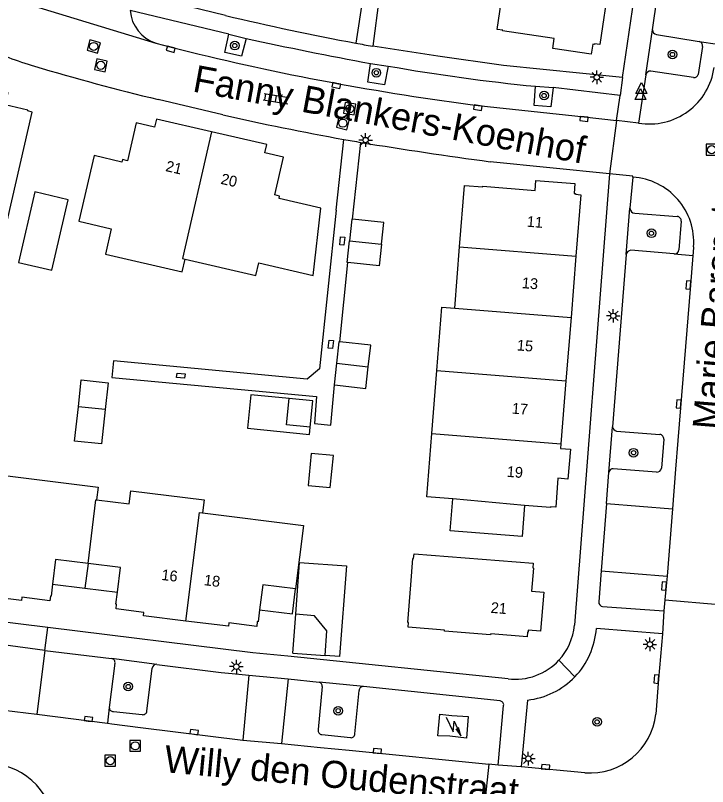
# Model space of a CAD drawing. Extents: x 131000 to 133013, y 393000 to 396501.
# Drawn here: x 132714.9 to 132779, y 394569.4 to 394640.8 of the extents above; entities that cross this region are included whole.
import ezdxf

# ---------------------------------------------------------------- set-up
doc = ezdxf.new("R2010")
doc.units = 0
for name, color, linetype in [('gg-afsc-hekwerk', 7, 'Continuous'), ('gg-anno-huisnummerreeks BGT', 7, 'Continuous'), ('gg-anno-openbare ruimte label', 7, 'Continuous'), ('gg-bbg-bijgebouw', 7, 'Continuous'), ('gg-bbg-gedigitaliseerde bijgebouw', 7, 'Continuous'), ('gg-bbg-hoofdgebouw', 7, 'Continuous'), ('gg-bbg-lage trafo', 7, 'Continuous'), ('gg-bbg-luifel en loopbrug', 7, 'Continuous'), ('gg-bbg-tussenscheiding', 7, 'Continuous'), ('gg-knt-verharding', 7, 'Continuous'), ('gg-knt-verharding nz', 7, 'Continuous'), ('gt-grn-weggrens', 7, 'Continuous'), ('gt-symb-boom', 7, 'Continuous'), ('gt-symb-klinker verharding', 7, 'Continuous'), ('gt-symb-kolk', 7, 'Continuous'), ('gt-symb-kolk center center', 7, 'Continuous'), ('gt-symb-lichtmast', 7, 'Continuous'), ('gt-symb-rioolschacht', 7, 'Continuous'), ('gt-symb-trafo symbool', 7, 'Continuous'), ('gt-symb-waterafsluiter', 7, 'Continuous')]:
    doc.layers.add(name, color=color, linetype=linetype)

# ---------------------------------------------------------------- blocks, each defined once
blk = doc.blocks.new('gt0-RS')
at = {"layer": 'gt-symb-rioolschacht'}
blk.add_lwpolyline([(-0.5, -0.5), (0.5, -0.5), (0.5, 0.5), (-0.5, 0.5)], close=True, dxfattribs=at)
blk.add_circle((0, 0), 0.375, dxfattribs=at)
blk = doc.blocks.new('gt0-KOLK')
at = {"layer": 'gt-symb-kolk'}
blk.add_lwpolyline([(0, 0), (0.375, 0), (0.375, 0.4), (-0.375, 0.4), (-0.375, 0), (0, 0)], dxfattribs=at)
blk = doc.blocks.new('gt0-BOOM')
at = {"layer": 'gt-symb-boom'}
for radius in [0.4, 0.2]:
    blk.add_circle((0, 0), radius, dxfattribs=at)
blk = doc.blocks.new('gt0-WAFSL')
at = {"layer": 'gt-symb-waterafsluiter'}
for p, q in [((-0.5, -0.333), (0, 0.667)), ((0, 0.667), (0.5, -0.333)), ((0.5, -0.333), (-0.5, -0.333))]:
    blk.add_line(p, q, dxfattribs=at)
blk = doc.blocks.new('gt0-LMAST')
at = {"layer": 'gt-symb-lichtmast'}
for p, q in [((-0.182, 0.173), (-0.447, 0.438)), ((-0.005, 0.246), (-0.005, 0.621)), ((0.172, 0.173), (0.437, 0.438)), ((-0.255, -0.004), (-0.63, -0.004)), ((-0.182, -0.181), (-0.447, -0.446)), ((-0.005, -0.254), (-0.005, -0.629)), ((0.437, -0.446), (0.172, -0.181)), ((0.245, -0.004), (0.62, -0.004))]:
    blk.add_line(p, q, dxfattribs=at)
blk.add_circle((-0.005, -0.004), 0.25, dxfattribs=at)
blk = doc.blocks.new('gt0-KOLKCC')
at = {"layer": 'gt-symb-kolk center center'}
blk.add_lwpolyline([(-0.375, 0.2), (0.375, 0.2), (0.375, -0.2), (-0.375, -0.2)], close=True, dxfattribs=at)
blk = doc.blocks.new('gt0-KL1')
at = {"layer": 'gt-symb-klinker verharding'}
for p, q in [((-1.15, 0.3), (1.15, 0.3)), ((-1, -0.3), (-1, 0.3)), ((-0.5, 0.3), (-0.5, 0.45)), ((0, -0.3), (0, 0.3)), ((0.5, 0.3), (0.5, 0.45)), ((1, -0.3), (1, 0.3)), ((-1.15, -0.3), (1.15, -0.3)), ((-0.5, -0.45), (-0.5, -0.3)), ((0.5, -0.45), (0.5, -0.3))]:
    blk.add_line(p, q, dxfattribs=at)
blk = doc.blocks.new('gt0-HSP')
at = {"layer": 'gt-symb-trafo symbool'}
for points in [[(0.771, 0.746), (-0.529, -0.004), (0.471, -0.004), (-0.829, -0.754)], [(-0.217, -0.24), (-0.829, -0.754), (-0.077, -0.48)]]:
    blk.add_lwpolyline(points, dxfattribs=at)

msp = doc.modelspace()

# ---------------------------------------------------------------- linework, layer by layer
at = {"layer": 'gg-afsc-hekwerk'}
for p, q in [((132748.916, 394645.045), (132747.974, 394637.925)), ((132746.099, 394621.918), (132746.873, 394629.023)), ((132744.917, 394610.57), (132745.684, 394617.916)), ((132760.493, 394579.381), (132740.132, 394581.476))]:
    msp.add_line(p, q, dxfattribs=at)
msp.add_lwpolyline([(132744.577, 394622.755), (132743.041, 394608.068), (132741.911, 394607.102), (132724.002, 394608.818), (132723.844, 394607.28), (132742.765, 394605.524), (132742.578, 394603.012), (132744.09, 394602.847), (132744.45, 394606.58)], dxfattribs=at)
msp.add_arc((132813.043, 395030.847), 407.235, 260.64885, 262.35187, dxfattribs=at)
at = {"layer": 'gg-bbg-bijgebouw'}
msp.add_line((132742.192, 394602.663), (132742.431, 394605.107), dxfattribs=at)
for points in [[(132715.198, 394617.925), (132718.283, 394617.189), (132719.805, 394623.72), (132716.72, 394624.456), (132715.198, 394617.925)], [(132746.099, 394621.918), (132746.03, 394621.925), (132745.816, 394619.925)], [(132748.776, 394619.616), (132748.99, 394621.616), (132746.099, 394621.918)], [(132745.684, 394617.916), (132745.601, 394617.925), (132745.816, 394619.925)], [(132748.776, 394619.616), (132748.561, 394617.615), (132745.684, 394617.916)], [(132744.917, 394610.57), (132744.835, 394610.579), (132744.617, 394608.583)], [(132747.567, 394608.259), (132747.788, 394610.256), (132744.917, 394610.57)], [(132744.617, 394608.583), (132744.399, 394606.586), (132744.45, 394606.58)], [(132744.45, 394606.58), (132747.346, 394606.261), (132747.567, 394608.259)], [(132741.99, 394597.282), (132744.045, 394597.08), (132744.338, 394600.039), (132742.283, 394600.241), (132741.99, 394597.282)]]:
    msp.add_lwpolyline(points, dxfattribs=at)
at = {"layer": 'gg-bbg-gedigitaliseerde bijgebouw'}
for p, q in [((132742.431, 394605.107), (132740.245, 394605.324)), ((132723.226, 394604.296), (132720.741, 394604.569)), ((132740.573, 394581.767), (132740.847, 394585.357)), ((132740.573, 394581.767), (132743.564, 394581.539))]:
    msp.add_line(p, q, dxfattribs=at)
for points in [[(132720.741, 394604.569), (132721.014, 394607.054), (132723.499, 394606.782), (132723.226, 394604.296)], [(132742.192, 394602.663), (132740.003, 394602.88), (132740.245, 394605.324)], [(132743.564, 394581.539), (132743.739, 394583.832), (132742.592, 394585.224), (132740.847, 394585.357)]]:
    msp.add_lwpolyline(points, dxfattribs=at)
at = {"layer": 'gg-bbg-hoofdgebouw'}
for p, q in [((132756.017, 394619.358), (132756.469, 394625.041)), ((132755.565, 394613.674), (132756.017, 394619.358)), ((132766.775, 394618.502), (132766.321, 394612.819)), ((132766.321, 394612.819), (132765.854, 394606.972)), ((132753.43, 394602.075), (132753.895, 394607.923)), ((132765.854, 394606.972), (132765.387, 394601.124)), ((132752.966, 394596.228), (132753.43, 394602.075)), ((132755.392, 394596.035), (132752.966, 394596.228))]:
    msp.add_line(p, q, dxfattribs=at)
for points in [[(132769.816, 394643.725), (132768.982, 394638.079), (132768.497, 394638.15), (132768.487, 394638.081), (132768.328, 394638.104), (132768.194, 394637.194), (132764.626, 394637.724), (132764.761, 394638.634), (132759.988, 394639.343), (132759.998, 394639.412), (132759.503, 394639.485), (132760.33, 394645.118)], [(132709.837, 394633.392), (132709.067, 394630.107), (132708.97, 394630.13), (132707.993, 394625.96), (132708.09, 394625.938), (132706.774, 394620.32), (132707.189, 394620.228), (132707.175, 394620.169), (132712.97, 394618.808), (132712.991, 394618.876), (132713.429, 394618.76), (132716.473, 394631.835), (132716.055, 394631.932), (132716.07, 394632), (132713.962, 394632.495), (132714.234, 394633.619), (132710.713, 394634.431), (132710.454, 394633.311), (132710.279, 394633.351), (132710.265, 394633.293), (132709.837, 394633.392)], [(132733.071, 394630.002), (132727.969, 394631.182), (132727.794, 394630.432), (132726.09, 394630.828), (132725.272, 394627.317), (132724.826, 394627.426), (132724.766, 394627.204), (132722.215, 394627.813), (132720.796, 394621.734), (132723.789, 394621.034), (132723.237, 394618.69), (132730.338, 394617.054), (132730.607, 394618.223)], [(132730.607, 394618.223), (132737.171, 394616.696), (132737.443, 394617.865), (132742.473, 394616.706), (132743.181, 394622.95), (132739.31, 394623.841), (132739.359, 394624.055), (132738.912, 394624.158), (132739.718, 394627.66), (132737.998, 394628.073), (132738.172, 394628.823), (132733.071, 394630.002)], [(132756.469, 394625.041), (132758.156, 394624.905), (132758.161, 394624.975), (132763.002, 394624.585), (132763.076, 394625.503), (132766.679, 394625.213), (132766.605, 394624.295), (132766.745, 394624.283), (132766.74, 394624.223), (132767.229, 394624.184), (132766.775, 394618.502)], [(132753.895, 394607.923), (132754.359, 394613.77), (132755.565, 394613.674)], [(132765.387, 394601.124), (132765.353, 394600.704), (132766.272, 394600.63), (132766.037, 394597.861), (132765.11, 394597.94), (132764.913, 394595.266), (132764.424, 394595.302), (132764.419, 394595.232), (132762.026, 394595.425)], [(132712.933, 394598.336), (132722.58, 394597.129), (132722.431, 394595.938)], [(132722.431, 394595.938), (132725.428, 394595.569), (132725.592, 394596.773), (132732.368, 394595.935), (132732.219, 394594.734)], [(132762.026, 394595.425), (132761.794, 394592.555), (132755.151, 394593.091), (132755.392, 394596.035)], [(132732.219, 394594.734), (132741.571, 394593.584), (132740.84, 394587.712)], [(132751.257, 394584.171), (132751.291, 394584.585), (132751.221, 394584.59), (132751.507, 394588.091), (132751.692, 394590.521), (132751.761, 394590.516), (132751.813, 394590.951)], [(132751.813, 394590.951), (132762.814, 394590.081), (132762.773, 394589.641), (132762.85, 394589.638), (132762.669, 394587.499), (132763.817, 394587.396), (132763.512, 394583.788), (132762.366, 394583.884), (132762.351, 394583.695), (132762.291, 394583.7), (132762.256, 394583.272), (132758.891, 394583.547), (132758.884, 394583.457), (132754.614, 394583.806), (132754.621, 394583.896), (132751.257, 394584.171)], [(132721.637, 394590.065), (132718.64, 394590.435), (132718.356, 394588.14)], [(132724.351, 394587.4), (132724.634, 394589.694), (132721.637, 394590.065)], [(132718.356, 394588.14), (132718.219, 394587.028), (132718.15, 394587.037), (132718.095, 394586.61), (132715.503, 394586.943), (132715.479, 394586.631), (132711.534, 394587.113)], [(132740.84, 394587.712), (132737.801, 394588.068), (132737.507, 394585.774)], [(132730.694, 394584.729), (132726.761, 394585.215), (132726.8, 394585.532), (132724.23, 394585.852), (132724.283, 394586.278), (132724.213, 394586.287), (132724.351, 394587.4)], [(132737.507, 394585.774), (132737.365, 394584.67), (132737.296, 394584.679), (132737.252, 394584.234), (132734.664, 394584.556), (132734.627, 394584.243), (132730.694, 394584.729)]]:
    msp.add_lwpolyline(points, dxfattribs=at)
at = {"layer": 'gg-bbg-lage trafo'}
msp.add_lwpolyline([(132754.191, 394576.127), (132755.284, 394575.988), (132756.812, 394575.892), (132756.642, 394573.906), (132755.111, 394574.066), (132754.008, 394574.119), (132754.191, 394576.127)], dxfattribs=at)
at = {"layer": 'gg-bbg-luifel en loopbrug'}
for p, q in [((132721.637, 394590.065), (132721.353, 394587.77)), ((132740.847, 394585.357), (132741.213, 394590.163)), ((132718.356, 394588.14), (132721.353, 394587.77)), ((132721.353, 394587.77), (132724.351, 394587.4))]:
    msp.add_line(p, q, dxfattribs=at)
for points in [[(132740.245, 394605.324), (132736.706, 394605.675), (132736.402, 394602.574), (132742.128, 394602.005), (132742.192, 394602.663)], [(132723.226, 394604.296), (132722.878, 394601.115), (132720.393, 394601.388), (132720.741, 394604.569)], [(132741.213, 394590.163), (132745.544, 394589.833), (132744.904, 394581.437), (132743.564, 394581.539)], [(132737.507, 394585.774), (132740.554, 394585.398), (132740.84, 394587.712)]]:
    msp.add_lwpolyline(points, dxfattribs=at)
at = {"layer": 'gg-bbg-tussenscheiding'}
for p, q in [((132745.816, 394619.925), (132748.776, 394619.616)), ((132756.017, 394619.358), (132766.775, 394618.502)), ((132755.565, 394613.674), (132766.321, 394612.819)), ((132744.617, 394608.583), (132747.567, 394608.259)), ((132753.895, 394607.923), (132765.854, 394606.972)), ((132753.43, 394602.075), (132765.387, 394601.124)), ((132762.026, 394595.425), (132755.392, 394596.035))]:
    msp.add_line(p, q, dxfattribs=at)
for points in [[(132733.071, 394630.002), (132730.36, 394618.28), (132730.607, 394618.223)], [(132721.637, 394590.065), (132722.364, 394595.946), (132722.431, 394595.938)], [(132730.694, 394584.729), (132731.935, 394594.769), (132732.219, 394594.734)]]:
    msp.add_lwpolyline(points, dxfattribs=at)
at = {"layer": 'gg-knt-verharding'}
for p, q in [((132773.859, 394639.445), (132776.339, 394656.325)), ((132747.353, 394644.333), (132746.421, 394638.208)), ((132734.344, 394640.774), (132725.953, 394642.83)), ((132734.662, 394639.043), (132725.543, 394641.231)), ((132773.249, 394635.274), (132773.859, 394639.445)), ((132734.662, 394639.043), (132736.257, 394638.649)), ((132774.216, 394638.994), (132778.174, 394638.357)), ((132747.974, 394637.925), (132747.947, 394637.929)), ((132778.487, 394637.89), (132778.086, 394635.315)), ((132747.778, 394636.325), (132749.4, 394636.088)), ((132773.249, 394635.274), (132772.562, 394630.814)), ((132777.646, 394635.019), (132773.691, 394635.624)), ((132763.037, 394634.213), (132764.665, 394634.092)), ((132770.87, 394633.377), (132764.665, 394634.092)), ((132734.109, 394631.574), (132728.12, 394632.994)), ((132770.533, 394631.064), (132770.87, 394633.377)), ((132772.562, 394630.814), (132770.533, 394631.064)), ((132744.577, 394622.755), (132745.294, 394629.302)), ((132769.887, 394626.107), (132758.844, 394627.234)), ((132769.887, 394626.107), (132766.636, 394584.336)), ((132772.042, 394625.805), (132771.776, 394622.925)), ((132771.427, 394618.657), (132771.776, 394622.925)), ((132772.212, 394622.477), (132776.145, 394622.167)), ((132776.518, 394621.722), (132776.305, 394619.067)), ((132771.427, 394618.657), (132770.149, 394602.714)), ((132769.831, 394598.486), (132770.149, 394602.714)), ((132770.535, 394602.315), (132774.546, 394601.994)), ((132774.902, 394601.554), (132774.69, 394598.881)), ((132774.234, 394598.501), (132770.233, 394598.83)), ((132769.603, 394595.606), (132769.831, 394598.486)), ((132769.603, 394595.606), (132769.107, 394589.37)), ((132769.107, 394589.37), (132768.88, 394586.505)), ((132775.011, 394586.679), (132780.015, 394586.249)), ((132769.248, 394586.069), (132774.919, 394585.668)), ((132774.919, 394585.668), (132774.777, 394583.557)), ((132774.777, 394583.557), (132768.664, 394584.033)), ((132717.644, 394581.999), (132713.771, 394582.531)), ((132717.644, 394581.999), (132723.816, 394581.257)), ((132724.128, 394580.825), (132723.602, 394576.733)), ((132728.01, 394580.725), (132723.816, 394581.257)), ((132727.088, 394576.396), (132727.584, 394580.378)), ((132736.502, 394579.732), (132740.159, 394579.371)), ((132740.159, 394579.371), (132743.014, 394579.072)), ((132743.294, 394578.669), (132742.921, 394574.681)), ((132747.126, 394578.661), (132743.014, 394579.072)), ((132759.758, 394577.345), (132747.126, 394578.661)), ((132746.316, 394574.308), (132746.709, 394578.301)), ((132762.303, 394577.414), (132761.715, 394571.225)), ((132759.589, 394571.409), (132760.088, 394576.929)), ((132723.985, 394576.366), (132726.639, 394576.07)), ((132743.261, 394574.224), (132745.906, 394573.944)), ((132758.703, 394571.5), (132758.193, 394566.461)), ((132759.589, 394571.409), (132758.703, 394571.5)), ((132761.715, 394571.225), (132759.589, 394571.409)), ((132767.603, 394570.696), (132761.715, 394571.225))]:
    msp.add_line(p, q, dxfattribs=at)
for points in [[(132771.087, 394635.025), (132774.615, 394659.167), (132778.694, 394680.906)], [(132736.257, 394638.649), (132735.826, 394637.016), (132734.293, 394637.342), (132734.662, 394639.043)], [(132771.087, 394635.025), (132760.059, 394636.135), (132753.996, 394637.004), (132747.974, 394637.925)], [(132749.4, 394636.088), (132749.071, 394634.36), (132747.523, 394634.605), (132747.778, 394636.325)], [(132764.665, 394634.092), (132764.439, 394632.306), (132762.896, 394632.449), (132763.037, 394634.213)], [(132772.042, 394625.805), (132772.049, 394625.893), (132769.887, 394626.107)], [(132775.87, 394618.699), (132775.841, 394618.701), (132771.857, 394619.039)], [(132717.913, 394584.137), (132707.636, 394585.405), (132670.308, 394591.394)], [(132740.132, 394581.476), (132736.894, 394581.796), (132717.913, 394584.137)], [(132774.777, 394583.557), (132774.41, 394579.34), (132774.175, 394576.124)], [(132728.01, 394580.725), (132733.952, 394579.971), (132734.979, 394579.862), (132736.502, 394579.732)]]:
    msp.add_lwpolyline(points, dxfattribs=at)
for centre, radius, start, end in [((132790.664, 394876.141), 242.011, 256.54307, 259.46642), ((132774.334, 394639.454), 0.475, 181.11959, 255.60887), ((132812.073, 394984.782), 354.339, 257.64515, 259.54568), ((132788.939, 394866.447), 232.165, 259.44757, 259.83042), ((132778.113, 394637.978), 0.384, 346.75178, 80.91102), ((132730.113, 394680.104), 46.029, 246.75073, 253.04479), ((132778.808, 394843.781), 216.796, 253.34977, 256.47874), ((132781.698, 394820.465), 187.185, 260.06408, 264.27848), ((132773.669, 394635.198), 0.427, 87.03332, 169.71493), ((132777.717, 394635.388), 0.376, 259.0312, 348.8284), ((132790.465, 394880.348), 255.077, 257.23582, 259.79973), ((132786.311, 394856.828), 231.193, 259.78091, 260.17829), ((132772.231, 394622.931), 0.455, 180.78513, 267.65942), ((132776.133, 394621.778), 0.389, 351.76139, 88.17824), ((132771.896, 394618.562), 0.478, 94.63518, 168.59881), ((132775.887, 394619.12), 0.421, 267.63083, 352.83008), ((132770.604, 394602.768), 0.458, 186.72742, 261.37506), ((132774.506, 394601.598), 0.398, 353.683, 84.26902), ((132770.211, 394598.449), 0.382, 86.73285, 174.37578), ((132774.212, 394598.99), 0.49, 272.52091, 347.09023), ((132769.326, 394586.508), 0.446, 180.43777, 259.89342), ((132761.155, 394584.846), 5.504, 317.29074, 354.67876), ((132761.502, 394584.549), 7.181, 316.14669, 355.88066), ((132723.758, 394580.886), 0.375, 350.59792, 81.07738), ((132761.154, 394584.845), 5.504, 263.09793, 317.30552), ((132727.989, 394580.316), 0.41, 87.04015, 171.2892), ((132761.502, 394584.552), 7.182, 276.40219, 316.12944), ((132742.936, 394578.719), 0.362, 352.06454, 77.51776), ((132747.091, 394578.28), 0.383, 84.7521, 176.8566), ((132759.722, 394576.977), 0.369, 352.4559, 84.39187), ((132723.969, 394576.733), 0.367, 179.9865, 272.45775), ((132726.712, 394576.442), 0.379, 258.87147, 353.09218), ((132768.087, 394576.802), 6.125, 265.46403, 353.64449), ((132743.314, 394574.618), 0.398, 170.91914, 262.37807), ((132745.972, 394574.282), 0.344, 258.86978, 4.32787)]:
    msp.add_arc(centre, radius, start, end, dxfattribs=at)
at = {"layer": 'gg-knt-verharding nz'}
for p, q in [((132727.923, 394638.21), (132729.338, 394637.84)), ((132778.174, 394638.357), (132779.872, 394638.102)), ((132775.87, 394618.699), (132777.588, 394618.569)), ((132776.211, 394601.449), (132775.997, 394598.776)), ((132775.997, 394598.776), (132775.703, 394595.116)), ((132769.603, 394595.606), (132775.703, 394595.116)), ((132775.703, 394595.116), (132775.203, 394588.881)), ((132769.107, 394589.37), (132775.203, 394588.881)), ((132775.203, 394588.881), (132775.129, 394587.965)), ((132775.129, 394587.965), (132775.011, 394586.679)), ((132775.011, 394586.679), (132774.919, 394585.668)), ((132717.644, 394581.999), (132716.883, 394576.104)), ((132736.502, 394579.732), (132735.955, 394573.721)), ((132740.159, 394579.371), (132739.542, 394573.389)), ((132713.834, 394576.485), (132716.883, 394576.104)), ((132723.602, 394576.733), (132723.421, 394575.268)), ((132716.883, 394576.104), (132723.421, 394575.268)), ((132723.421, 394575.268), (132723.824, 394575.217)), ((132723.824, 394575.217), (132726.492, 394574.887)), ((132726.492, 394574.887), (132735.955, 394573.721)), ((132735.955, 394573.721), (132739.542, 394573.389)), ((132739.542, 394573.389), (132743.146, 394573.038)), ((132743.146, 394573.038), (132745.792, 394572.78)), ((132745.792, 394572.78), (132758.703, 394571.5))]:
    msp.add_line(p, q, dxfattribs=at)
for points in [[(132756.999, 394632.54), (132757.724, 394632.427), (132767.547, 394631.395), (132770.533, 394631.064)], [(132777.667, 394619.346), (132777.609, 394618.834), (132777.588, 394618.569)], [(132777.588, 394618.569), (132777.38, 394615.823), (132776.211, 394601.449)]]:
    msp.add_lwpolyline(points, dxfattribs=at)
for centre, radius, start, end in [((132728.918, 394641.442), 3.381, 183.57117, 252.89222), ((132787.722, 394867.715), 237.173, 255.74935, 262.5572), ((132773.576, 394636.766), 6.037, 260.33422, 352.39817), ((132771.638, 394619.774), 6.044, 355.93589, 86.16788), ((132712.357, 394565.387), 6.149, 352.65649, 82.09234)]:
    msp.add_arc(centre, radius, start, end, dxfattribs=at)
at = {"layer": 'gt-grn-weggrens'}
for p, q in [((132716.385, 394641.733), (132727.923, 394638.21)), ((132771.087, 394635.025), (132770.87, 394633.377)), ((132770.533, 394631.064), (132769.887, 394626.107)), ((132717.644, 394581.999), (132717.913, 394584.137)), ((132766.68, 394579.574), (132765.2, 394581.113))]:
    msp.add_line(p, q, dxfattribs=at)

# ---------------------------------------------------------------- block references
at = {"layer": 'gt-symb-boom'}
for p in [(132735.211, 394637.977), (132775.708, 394637.158), (132748.308, 394635.475), (132763.825, 394633.359), (132773.759, 394620.612), (132772.106, 394600.31), (132725.35, 394578.668), (132744.777, 394576.431), (132768.735, 394575.397)]:
    msp.add_blockref('gt0-BOOM', p, dxfattribs=at)
at = {"layer": 'gt-symb-klinker verharding', "rotation": -8.972626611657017}
msp.add_blockref('gt0-KL1', (132739.023, 394633.077), dxfattribs=at)
at = {"layer": 'gt-symb-kolk'}
for p, rotation in [((132729.338, 394637.84), 165.36486775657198), ((132744.647, 394634.486), 169.53996881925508), ((132757.724, 394632.427), 171.10414303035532), ((132767.547, 394631.395), 174.0011316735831), ((132777.38, 394615.823), 85.65451933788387), ((132776.48, 394604.795), 85.33888629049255), ((132775.129, 394587.965), 85.41127703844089), ((132774.41, 394579.34), 85.03060883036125), ((132721.656, 394575.469), -7.046939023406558), ((132731.433, 394574.261), -7.502384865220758), ((132748.382, 394572.513), -5.6013865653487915), ((132763.944, 394571.025), -5.147667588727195)]:
    msp.add_blockref('gt0-KOLK', p, dxfattribs=dict(at, rotation=rotation))
at = {"layer": 'gt-symb-kolk center center'}
for p, rotation in [((132745.151, 394619.907), 84.61781256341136), ((132744.093, 394610.331), 83.70080255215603), ((132730.221, 394607.438), -5.423116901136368)]:
    msp.add_blockref('gt0-KOLKCC', p, dxfattribs=dict(at, rotation=rotation))
at = {"layer": 'gt-symb-lichtmast'}
for p in [(132768.713, 394635.051), (132747.32, 394629.242), (132770.232, 394612.978), (132773.624, 394582.577), (132735.363, 394580.516), (132762.372, 394572.005)]:
    msp.add_blockref('gt0-LMAST', p, dxfattribs=at)
at = {"layer": 'gt-symb-rioolschacht'}
for p, rotation in [((132722.159, 394637.904), -15.999710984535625), ((132722.824, 394636.159), -11.923984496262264), ((132745.85, 394632.139), -8.895856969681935), ((132745.211, 394630.802), -13.165197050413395)]:
    msp.add_blockref('gt0-RS', p, dxfattribs=dict(at, rotation=rotation))
for p in [(132779.331, 394628.35), (132726.004, 394573.186), (132723.691, 394571.806)]:
    msp.add_blockref('gt0-RS', p, dxfattribs=at)
at = {"layer": 'gt-symb-trafo symbool', "rotation": 84.79607354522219}
msp.add_blockref('gt0-HSP', (132755.449, 394574.995), dxfattribs=at)
at = {"layer": 'gt-symb-waterafsluiter'}
for p in [(132772.827, 394633.891), (132772.75, 394633.331)]:
    msp.add_blockref('gt0-WAFSL', p, dxfattribs=at)

# ---------------------------------------------------------------- texts
at = {"layer": 'gg-anno-huisnummerreeks BGT'}
for s, rotation, p in [('21', 347, (132728.75, 394626.383)), ('20', 347, (132733.852, 394625.203)), ('11', 355.4, (132762.201, 394621.226)), ('13', 355.4, (132761.747, 394615.543)), ('15', 355.4, (132761.286, 394609.778)), ('17', 355.4, (132760.819, 394603.931)), ('19', 355.4, (132760.349, 394598.082)), ('16', 353, (132728.386, 394588.541)), ('18', 353, (132732.319, 394588.055)), ('21', 355.2, (132758.863, 394585.496))]:
    msp.add_text(s, height=1, rotation=rotation, dxfattribs=at).set_placement(p)
at = {"layer": 'gg-anno-openbare ruimte label'}
for s, rotation, p in [('Fanny Blankers-Koenhof', 349.5, (132731.224, 394633.745)), ('Marie Baronstraat', 85.4, (132780.052, 394602.383)), ('Willy den Oudenstraat', 354.7, (132728.601, 394570.757))]:
    msp.add_text(s, height=2.5, rotation=rotation, dxfattribs=at).set_placement(p)

doc.saveas('drawing.dxf')
